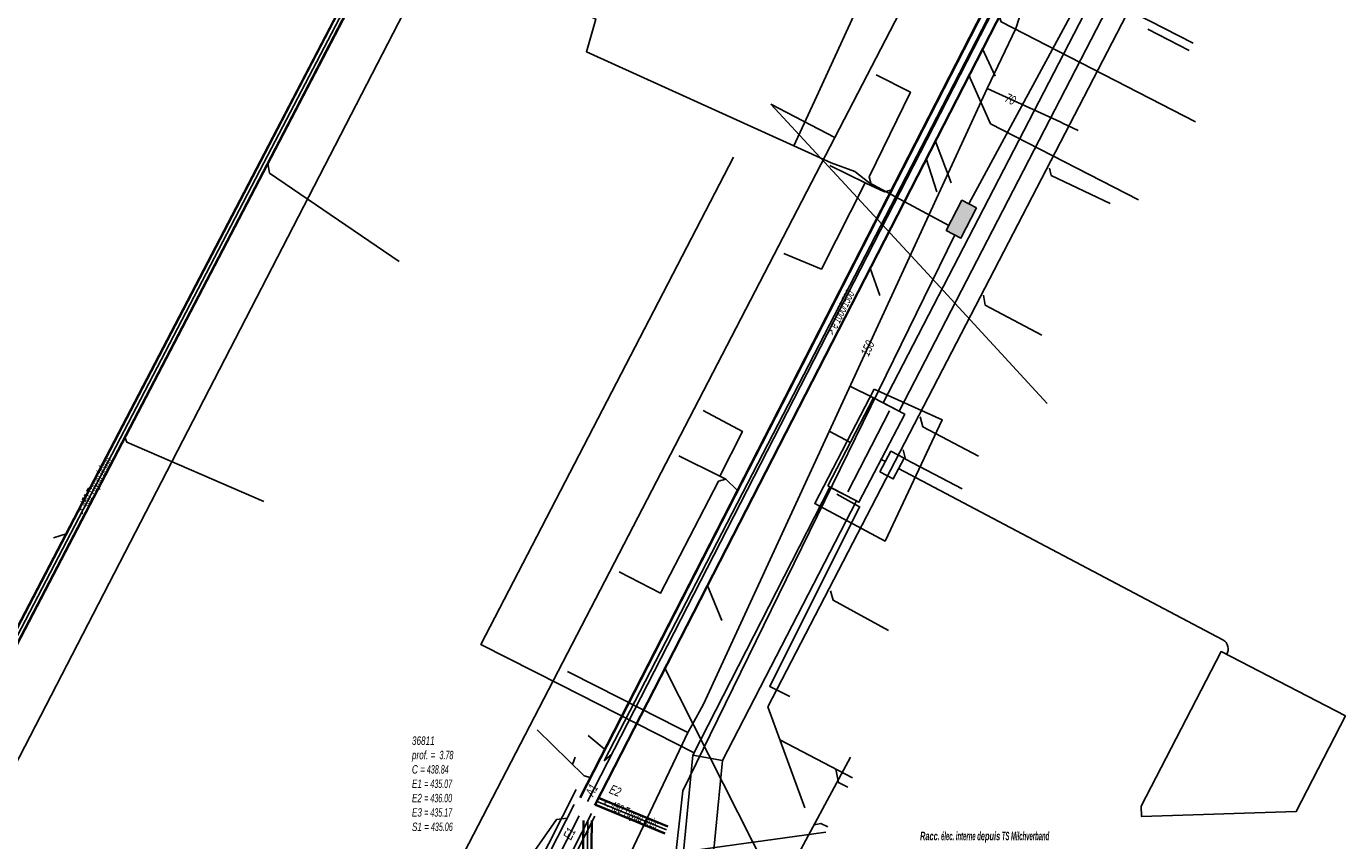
# Model space of a CAD drawing. Header units: metres. Extents: x 2695563 to 2696938, y 1260544 to 1262032.
# Tile 287 of 340: x 2696718 to 2696797, y 1261573 to 1261621. Entities that reach past the tile are written whole.
import ezdxf

# ---------------------------------------------------------------- set-up
doc = ezdxf.new("R2010")
doc.units = ezdxf.units.M
doc.header["$LTSCALE"] = 100
doc.linetypes.add('AUSGEZOGEN', pattern=[0])
for name, color, linetype in [('Eau portable_Cadastre des conduites_Conduite', 171, 'AUSGEZOGEN'), ('Eau potable_Cadastre des conduites_Conduite_Texte', 171, 'AUSGEZOGEN'), ('EU_Cadastre des conduites', 24, 'AUSGEZOGEN'), ('EU_Cadastre des conduites – Texte', 7, 'AUSGEZOGEN'), ('EU_Cadastre des conduites_Axe de tracé', 24, 'AUSGEZOGEN'), ('EU_Cadastre des conduites_Regard normalisé – Texte', 24, 'AUSGEZOGEN'), ('EU_Cadastre des conduites_Regard – Ligne de détail', 24, 'AUSGEZOGEN'), ('EU_Cadastre des conduites_Texte entrée-sortie', 24, 'AUSGEZOGEN'), ('Réseau électrique_Cadastre des conduite_Bord du tracé', 1, 'AUSGEZOGEN'), ('Réseau électrique_Cadastre des conduite_Texte libre_Texte', 1, 'AUSGEZOGEN'), ('Réseau électrique_Cadastre des conduite_Tronçon de tracé', 1, 'AUSGEZOGEN'), ('Réseau électrique_Cadastre des conduites_Ouvrage_Surface-Ligne-Point', 1, 'AUSGEZOGEN'), ('Swisscom_Cadastre des conduites_Périmètre de projet_Actif', 7, 'AUSGEZOGEN'), ('Télécommunications_SW_Cadastre des conduites_Bord du tracé', 94, 'AUSGEZOGEN'), ('Télécommunications_SW_Cadastre des conduites_Ouvrage', 94, 'AUSGEZOGEN')]:
    doc.layers.add(name, color=color, linetype=linetype)
doc.styles.add('ARIAL', font='arial.ttf')
doc.styles.add('ARIALNARROW', font='ARIALN.TTF')
pattern_1 = [(0, (2703955, 1269100), (4050, 4050), [4050, -4050]), (90, (2703955, 1269100), (-4050, 4050), [4050, -4050])]
pattern_2 = [(0, (2708005, 1273150), (6075, 6075), [6075, -6075]), (90, (2708005, 1273150), (-6075, 6075), [6075, -6075])]

# ---------------------------------------------------------------- blocks, each defined once
blk = doc.blocks.new('COMPLEXOBJECT_1480')
at = {"layer": 'EU_Cadastre des conduites_Axe de tracé', "color": 24, "linetype": 'AUSGEZOGEN', "transparency": 33554687}
blk.add_line((6720.689, 11518.046), (6750.128, 11575.842), dxfattribs=at)
for centre, radius, start, end in [((6676.008, 11544.063), 51.704, 320.62608, 329.78882), ((6675.991, 11544.089), 51.733, 311.46648, 320.61535)]:
    blk.add_arc(centre, radius, start, end, dxfattribs=at)
blk = doc.blocks.new('COMPLEXOBJECT_1481')
at = {"layer": 'EU_Cadastre des conduites_Axe de tracé', "color": 24, "linetype": 'AUSGEZOGEN', "transparency": 33554687}
blk.add_line((6720.929, 11517.922), (6749.999, 11574.954), dxfattribs=at)
for centre, radius, start, end in [((6674.977, 11544.928), 53.3, 320.6239, 329.55716), ((6674.868, 11545.007), 53.435, 311.7185, 320.63292)]:
    blk.add_arc(centre, radius, start, end, dxfattribs=at)
blk = doc.blocks.new('COMPLEXOBJECT_1482')
at = {"layer": 'EU_Cadastre des conduites_Axe de tracé', "color": 24, "linetype": 'AUSGEZOGEN', "transparency": 33554687}
blk.add_line((6721.995, 11517.371), (6751.044, 11574.396), dxfattribs=at)
for centre, radius, start, end in [((6674.333, 11545.522), 55.355, 320.56226, 329.43287), ((6674.405, 11545.438), 55.246, 311.76631, 320.58131)]:
    blk.add_arc(centre, radius, start, end, dxfattribs=at)
blk = doc.blocks.new('COMPLEXOBJECT_1483')
at = {"layer": 'EU_Cadastre des conduites_Axe de tracé', "color": 24, "linetype": 'AUSGEZOGEN', "transparency": 33554687}
blk.add_line((6722.235, 11517.247), (6751.254, 11574.251), dxfattribs=at)
for centre, radius, start, end in [((6672.301, 11547.134), 58.195, 320.61549, 329.09838), ((6672.179, 11547.201), 58.331, 312.25874, 320.64037)]:
    blk.add_arc(centre, radius, start, end, dxfattribs=at)
blk = doc.blocks.new('COMPLEXOBJECT_1539')
at = {"layer": 'EU_Cadastre des conduites', "color": 24, "linetype": 'AUSGEZOGEN', "transparency": 33554687}
blk.add_lwpolyline([(6722.86, 11520.251), (6724.198, 11522.826), (6729.666, 11533.766), (6733.344, 11540.82), (6735.685, 11545.562), (6741.441, 11556.759), (6750.307, 11574.269)], dxfattribs=at)
for centre, radius, start, end in [((6677.77, 11543.235), 50.61, 331.22203, 332.99105), ((6676.168, 11543.994), 52.38, 329.62769, 331.33727), ((6675.429, 11544.513), 53.28, 328.3487, 329.54749), ((6677.941, 11542.852), 50.27, 325.96164, 328.45787), ((6676.015, 11544.077), 52.552, 322.52514, 326.03073), ((6675.229, 11544.709), 53.56, 319.06076, 322.50085), ((6675.486, 11544.528), 53.247, 315.26612, 319.02586), ((6695.337, 11523.413), 24.306, 309.55876, 317.69044)]:
    blk.add_arc(centre, radius, start, end, dxfattribs=at)
blk = doc.blocks.new('COMPLEXOBJECT_1895')
at = {"layer": 'Réseau électrique_Cadastre des conduite_Tronçon de tracé', "color": 1, "linetype": 'AUSGEZOGEN', "transparency": 33554687}
blk.add_line((6788.993, 11584.838), (6769.501, 11595.128), dxfattribs=at)
blk.add_arc((6788.67, 11584.285), 0.641, 328.93283, 59.74886, dxfattribs=at)

msp = doc.modelspace()

# ---------------------------------------------------------------- hatches: boundary and pattern name
at = {"layer": 'Réseau électrique_Cadastre des conduite_Bord du tracé', "lineweight": 18, "transparency": 33554687}
h = msp.add_hatch(dxfattribs=at)
h.set_pattern_fill('MUSTER', color=1, scale=6075, style=0, pattern_type=2)
h.set_pattern_definition(pattern_2)
h.paths.add_polyline_path([(2696787.941, 1261634.491), (2696769.552, 1261598.878), (2696770.499, 1261598.385), (2696788.885, 1261633.991)], flags=0)
h = msp.add_hatch(dxfattribs=at)
h.set_pattern_fill('MUSTER', color=1, scale=6075, style=0, pattern_type=2)
h.set_pattern_definition(pattern_2)
h.paths.add_polyline_path([(2696759.892, 1261577.402), (2696767.941, 1261592.998), (2696766.34, 1261593.82), (2696758.111, 1261577.712)], flags=0)
h = msp.add_hatch(dxfattribs=at)
h.set_pattern_fill('MUSTER', color=1, scale=6075, style=0, pattern_type=2)
h.set_pattern_definition(pattern_2)
h.paths.add_polyline_path([(2696758.074, 1261558.664), (2696759.892, 1261577.402), (2696758.111, 1261577.712), (2696756.282, 1261558.838)], flags=0)
at = {"layer": 'Réseau électrique_Cadastre des conduites_Ouvrage_Surface-Ligne-Point', "lineweight": 18, "transparency": 33554687}
h = msp.add_hatch(dxfattribs=at)
h.set_pattern_fill('MUSTER', color=1, scale=4050, style=0, pattern_type=2)
h.set_pattern_definition(pattern_1)
h.paths.add_polyline_path([(2696766.213, 1261593.892), (2696768.088, 1261592.915), (2696770.845, 1261598.204), (2696768.971, 1261599.181)], flags=0)
h = msp.add_hatch(dxfattribs=at)
h.set_pattern_fill('MUSTER', color=1, scale=4050, style=0, pattern_type=2)
h.set_pattern_definition(pattern_1)
h.paths.add_polyline_path([(2696769.349, 1261594.74), (2696770.145, 1261594.319), (2696770.798, 1261595.557), (2696770.002, 1261595.978)], flags=0)
h = msp.add_hatch(dxfattribs=at)
h.set_pattern_fill('MUSTER', color=1, scale=4050, style=0, pattern_type=2)
h.set_pattern_definition(pattern_1)
h.paths.add_polyline_path([(2696797.331, 1261580.073), (2696789.844, 1261583.943), (2696785.039, 1261574.648), (2696785.065, 1261574.041), (2696794.366, 1261574.337)], flags=0)
at = {"layer": 'Swisscom_Cadastre des conduites_Périmètre de projet_Actif', "transparency": 33554687}
h = msp.add_hatch(dxfattribs=at)
h.set_pattern_fill('MUSTER', color=94, scale=7500, style=0, pattern_type=2)
h.set_pattern_definition([(0, (2710855, 1276000), (7500, 7500), [7500, -7500]), (90, (2710855, 1276000), (-7500, 7500), [7500, -7500])])
h.paths.add_polyline_path([(2696768.999, 1261599.706), (2696765.429, 1261592.831), (2696769.66, 1261590.583), (2696773.097, 1261597.855)], flags=0)
at = {"layer": 'Télécommunications_SW_Cadastre des conduites_Ouvrage', "transparency": 33554687}
msp.add_hatch(color=7, dxfattribs=at).paths.add_polyline_path([(2696775.162, 1261610.599), (2696774.274, 1261611.058), (2696773.331, 1261609.238), (2696774.219, 1261608.778)])

# ---------------------------------------------------------------- linework, layer by layer
at = {"layer": 'Eau portable_Cadastre des conduites_Conduite', "color": 7, "linetype": 'AUSGEZOGEN', "transparency": 33554687}
for points in [[(2696787.38, 1261651.75), (2696786.548, 1261648.951), (2696785.053, 1261643.919), (2696784.6, 1261642.579), (2696779.441, 1261627.327), (2696779.09, 1261626.29), (2696778.866, 1261625.592), (2696778.732, 1261625.175), (2696777.51, 1261621.37), (2696775.8, 1261617.77), (2696769.485, 1261604.076), (2696758.744, 1261580.784), (2696758.042, 1261579.503), (2696757.81, 1261579.08), (2696757.491, 1261578.41), (2696756.121, 1261575.53), (2696752.2, 1261567.285), (2696752.05, 1261566.97)], [(2696679.362, 1261503.631), (2696690.871, 1261525.884), (2696712.253, 1261567.225), (2696742.95, 1261626.61), (2696744.61, 1261629.82), (2696745.23, 1261631.01), (2696743.095, 1261632.107)], [(2696775.8, 1261617.77), (2696780.171, 1261615.756), (2696780.402, 1261615.65), (2696780.584, 1261615.566), (2696781.27, 1261615.25)], [(2696750.579, 1261582.75), (2696752.35, 1261581.851), (2696757.239, 1261579.37), (2696757.81, 1261579.08)]]:
    msp.add_lwpolyline(points, dxfattribs=at)
at = {"layer": 'EU_Cadastre des conduites', "linetype": 'AUSGEZOGEN', "transparency": 33554687}
for p, q in [((2696732.105, 1261613.408), (2696749.397, 1261646.569)), ((2696732.125, 1261613.398), (2696749.416, 1261646.559)), ((2696732.144, 1261613.388), (2696749.436, 1261646.549)), ((2696732.504, 1261613.2), (2696749.796, 1261646.361)), ((2696732.523, 1261613.19), (2696749.816, 1261646.351)), ((2696732.543, 1261613.18), (2696749.835, 1261646.341)), ((2696751.318, 1261575.181), (2696786.702, 1261644.188)), ((2696751.336, 1261575.172), (2696786.72, 1261644.179)), ((2696751.354, 1261575.163), (2696786.738, 1261644.17)), ((2696752.208, 1261574.725), (2696787.592, 1261643.732)), ((2696752.226, 1261574.716), (2696787.61, 1261643.723)), ((2696752.244, 1261574.707), (2696787.628, 1261643.714)), ((2696711.017, 1261572.985), (2696732.105, 1261613.408)), ((2696711.037, 1261572.975), (2696732.125, 1261613.398)), ((2696711.056, 1261572.965), (2696732.144, 1261613.388)), ((2696711.416, 1261572.777), (2696732.504, 1261613.2)), ((2696711.435, 1261572.767), (2696732.523, 1261613.19)), ((2696711.455, 1261572.757), (2696732.543, 1261613.18)), ((2696756.427, 1261573), (2696752.256, 1261574.714)), ((2696756.435, 1261573.021), (2696752.264, 1261574.735)), ((2696756.444, 1261573.042), (2696752.273, 1261574.756)), ((2696756.598, 1261573.416), (2696752.427, 1261575.13)), ((2696756.607, 1261573.437), (2696752.436, 1261575.151)), ((2696756.615, 1261573.458), (2696752.444, 1261575.172)), ((2696751.047, 1261538.444), (2696751.526, 1261573.8)), ((2696751.067, 1261538.443), (2696751.546, 1261573.799)), ((2696751.087, 1261538.443), (2696751.566, 1261573.799)), ((2696751.547, 1261538.437), (2696752.026, 1261573.793)), ((2696751.567, 1261538.437), (2696752.046, 1261573.793)), ((2696751.587, 1261538.436), (2696752.066, 1261573.792))]:
    msp.add_line(p, q, dxfattribs=at)
at = {"layer": 'EU_Cadastre des conduites', "color": 255, "transparency": 33554687}
for p, q in [((2696732.324, 1261613.294), (2696749.616, 1261646.455)), ((2696751.781, 1261574.944), (2696787.165, 1261643.951)), ((2696711.236, 1261572.871), (2696732.324, 1261613.294)), ((2696756.521, 1261573.229), (2696752.35, 1261574.943)), ((2696751.317, 1261538.44), (2696751.796, 1261573.796))]:
    msp.add_line(p, q, dxfattribs=at)
at = {"layer": 'EU_Cadastre des conduites', "color": 24, "linetype": 'AUSGEZOGEN', "transparency": 33554687}
for p, q in [((2696762.619, 1261580.614), (2696788.23, 1261630.066)), ((2696785.443, 1261621.328), (2696787.933, 1261620.04)), ((2696776.265, 1261618.514), (2696775.511, 1261620.157)), ((2696775.986, 1261615.652), (2696774.698, 1261618.569)), ((2696772.759, 1261616.051), (2696773.145, 1261616.606)), ((2696784.895, 1261611.078), (2696775.996, 1261615.647)), ((2696773.62, 1261612.094), (2696772.669, 1261614.642)), ((2696772.778, 1261611.551), (2696772.13, 1261613.572)), ((2696769.353, 1261605.338), (2696768.754, 1261606.966)), ((2696719.689, 1261590.774), (2696720.461, 1261591.02)), ((2696759.844, 1261585.806), (2696758.965, 1261587.958)), ((2696763.23, 1261569.52), (2696756.404, 1261582.977)), ((2696764.828, 1261574.548), (2696762.619, 1261580.615)), ((2696751.811, 1261578.906), (2696752.772, 1261578.098)), ((2696767.7, 1261576.357), (2696763.373, 1261578.626)), ((2696752.779, 1261577.381), (2696753.254, 1261577.803)), ((2696751.043, 1261577.596), (2696750.873, 1261577.152)), ((2696767.582, 1261577.603), (2696763.23, 1261569.52))]:
    msp.add_line(p, q, dxfattribs=at)
for points in [[(2696788.309, 1261615.762), (2696776.635, 1261621.767), (2696776.515, 1261622.127)], [(2696788.171, 1261620.486), (2696784.684, 1261622.266), (2696784.579, 1261622.735)], [(2696769.12, 1261618.58), (2696771.18, 1261617.54), (2696768.71, 1261612.46), (2696768.847, 1261611.923)], [(2696740.463, 1261607.366), (2696732.665, 1261612.681), (2696732.577, 1261613.285)], [(2696766.33, 1261613.14), (2696768.468, 1261612.106), (2696768.847, 1261611.923), (2696769.62, 1261611.55), (2696770.01, 1261611.65)], [(2696783.178, 1261610.863), (2696779.64, 1261612.548), (2696779.531, 1261612.977)], [(2696763.58, 1261607.85), (2696765.83, 1261606.92), (2696768.468, 1261612.106)], [(2696779.08, 1261602.958), (2696775.677, 1261604.753), (2696775.576, 1261605.344)], [(2696758.72, 1261598.43), (2696761.09, 1261597.17), (2696759.722, 1261594.484)], [(2696775.282, 1261595.682), (2696771.928, 1261597.446), (2696771.775, 1261598.034)], [(2696732.34, 1261592.965), (2696724.096, 1261596.514), (2696723.981, 1261596.825)], [(2696774.287, 1261593.723), (2696770.89, 1261595.5), (2696770.748, 1261596.055)], [(2696757.27, 1261595.71), (2696759.722, 1261594.484), (2696760.094, 1261594.298), (2696760.748, 1261593.668)], [(2696753.68, 1261588.73), (2696756.16, 1261587.45), (2696759.65, 1261594.17), (2696760.094, 1261594.298)], [(2696769.874, 1261585.211), (2696766.535, 1261587.026), (2696766.379, 1261587.591)], [(2696748.76, 1261579.25), (2696751.578, 1261576.475), (2696751.939, 1261576.382)], [(2696767.413, 1261575.804), (2696766.865, 1261576.07), (2696766.705, 1261576.881)], [(2696742.11, 1261566.44), (2696744.09, 1261565.52), (2696749.908, 1261573.85), (2696750.549, 1261573.93)], [(2696766.222, 1261573.416), (2696765.801, 1261573.621), (2696765.408, 1261573.543)]]:
    msp.add_lwpolyline(points, dxfattribs=at)
at = {"layer": 'EU_Cadastre des conduites_Regard – Ligne de détail', "color": 24, "linetype": 'AUSGEZOGEN', "transparency": 33554687}
for p, q in [((2696772.759, 1261616.051), (2696783.727, 1261637.261)), ((2696752.779, 1261577.381), (2696772.759, 1261616.051))]:
    msp.add_line(p, q, dxfattribs=at)
at = {"layer": 'Réseau électrique_Cadastre des conduite_Bord du tracé', "color": 1, "linetype": 'AUSGEZOGEN', "transparency": 33554687}
for points in [[(2696787.941, 1261634.491), (2696769.552, 1261598.878), (2696770.499, 1261598.385), (2696788.885, 1261633.991), (2696787.941, 1261634.491)], [(2696759.892, 1261577.402), (2696767.941, 1261592.998), (2696766.34, 1261593.82), (2696758.111, 1261577.712), (2696759.892, 1261577.402)], [(2696758.074, 1261558.664), (2696759.892, 1261577.402), (2696758.111, 1261577.712), (2696756.282, 1261558.838), (2696758.074, 1261558.664)]]:
    msp.add_lwpolyline(points, close=True, dxfattribs=at)
at = {"layer": 'Réseau électrique_Cadastre des conduite_Tronçon de tracé', "color": 1, "linetype": 'AUSGEZOGEN', "transparency": 33554687}
for p, q in [((2696766.644, 1261614.827), (2696762.785, 1261616.829)), ((2696762.785, 1261616.829), (2696772.716, 1261606.112)), ((2696743.354, 1261569.922), (2696766.644, 1261614.827)), ((2696768.971, 1261599.181), (2696767.551, 1261599.883)), ((2696767.576, 1261596.507), (2696766.308, 1261597.187)), ((2696769.676, 1261595.359), (2696769.429, 1261595.489)), ((2696758.189, 1261577.865), (2696750.159, 1261581.939))]:
    msp.add_line(p, q, dxfattribs=at)
for points in [[(2696766.644, 1261614.827), (2696780.487, 1261641.518), (2696777.129, 1261643.164)], [(2696750.159, 1261581.939), (2696745.374, 1261584.367), (2696760.548, 1261613.641)]]:
    msp.add_lwpolyline(points, dxfattribs=at)
at = {"layer": 'Réseau électrique_Cadastre des conduites_Ouvrage_Surface-Ligne-Point', "color": 1, "linetype": 'AUSGEZOGEN', "transparency": 33554687}
for p, q in [((2696772.716, 1261606.112), (2696779.396, 1261598.839)), ((2696767.421, 1261593.545), (2696769.934, 1261598.397)), ((2696755.672, 1261571.659), (2696766.1, 1261573.101))]:
    msp.add_line(p, q, dxfattribs=at)
for points in [[(2696766.213, 1261593.892), (2696768.088, 1261592.915), (2696770.845, 1261598.204), (2696768.971, 1261599.181), (2696766.213, 1261593.892)], [(2696769.349, 1261594.74), (2696770.145, 1261594.319), (2696770.798, 1261595.557), (2696770.002, 1261595.978), (2696769.349, 1261594.74)], [(2696797.331, 1261580.073), (2696789.844, 1261583.943), (2696785.039, 1261574.648), (2696785.065, 1261574.041), (2696794.366, 1261574.337), (2696797.331, 1261580.073)]]:
    msp.add_lwpolyline(points, close=True, dxfattribs=at)
at = {"layer": 'Swisscom_Cadastre des conduites_Périmètre de projet_Actif', "color": 94, "linetype": 'AUSGEZOGEN', "transparency": 33554687}
msp.add_lwpolyline([(2696768.999, 1261599.706), (2696765.429, 1261592.831), (2696769.66, 1261590.583), (2696773.097, 1261597.855), (2696768.999, 1261599.706)], close=True, dxfattribs=at)
at = {"layer": 'Télécommunications_SW_Cadastre des conduites_Bord du tracé', "color": 94, "linetype": 'AUSGEZOGEN', "transparency": 33554687}
for points in [[(2696791.986, 1261666.707), (2696793.05, 1261647.61), (2696790.423, 1261639.918), (2696774.701, 1261610.837)], [(2696764.183, 1261614.315), (2696751.712, 1261619.972), (2696752.276, 1261621.932), (2696751.003, 1261622.553), (2696732.6, 1261631.958), (2696728.2, 1261634.041)], [(2696764.183, 1261614.315), (2696765.539, 1261617.272), (2696768, 1261622.64)], [(2696764.183, 1261614.315), (2696766.424, 1261613.299), (2696767.845, 1261612.781), (2696768.683, 1261612.117), (2696773.489, 1261609.543)], [(2696773.848, 1261608.97), (2696759.148, 1261578.948), (2696757.504, 1261575.578), (2696752.748, 1261532.87)], [(2696763.93, 1261581.241), (2696762.731, 1261581.84), (2696768.13, 1261592.64), (2696766.77, 1261593.39)]]:
    msp.add_lwpolyline(points, dxfattribs=at)
at = {"layer": 'Télécommunications_SW_Cadastre des conduites_Ouvrage', "color": 94, "transparency": 33554687}
msp.add_lwpolyline([(2696775.162, 1261610.599), (2696774.274, 1261611.058), (2696773.331, 1261609.238), (2696774.219, 1261608.778), (2696775.162, 1261610.599)], close=True, dxfattribs=at)

# ---------------------------------------------------------------- block references
at = {"layer": 'EU_Cadastre des conduites', "color": 24, "linetype": 'AUSGEZOGEN', "lineweight": -3, "transparency": 33554687}
msp.add_blockref('COMPLEXOBJECT_1539', (2690000.97, 1249999.81), dxfattribs=at)
at = {"layer": 'EU_Cadastre des conduites_Axe de tracé', "color": 24, "linetype": 'AUSGEZOGEN', "lineweight": -3, "transparency": 33554687}
for name in ['COMPLEXOBJECT_1480', 'COMPLEXOBJECT_1481', 'COMPLEXOBJECT_1482', 'COMPLEXOBJECT_1483']:
    msp.add_blockref(name, (2690000.97, 1249999.81), dxfattribs=at)
at = {"layer": 'Réseau électrique_Cadastre des conduite_Tronçon de tracé', "color": 1, "linetype": 'AUSGEZOGEN', "lineweight": -3, "transparency": 33554687}
msp.add_blockref('COMPLEXOBJECT_1895', (2690000.97, 1249999.81), dxfattribs=at)

# ---------------------------------------------------------------- texts
at = {"layer": 'Eau potable_Cadastre des conduites_Conduite_Texte', "color": 7, "transparency": 33554687, "char_height": 0.55426, "attachment_point": 5, "style": 'ARIAL'}
for s, insert, width, rotation in [('\\A1;{\\fArial|i1|b0;\\H0.554263;\\W0.700000;\\C7;70}\\P', (2696777.189, 1261617.124), 0.80179, 335.2644), ('\\A1;{\\fArial|i1|b0;\\H0.554263;\\W0.700000;\\C7;150}\\P', (2696768.608, 1261602.162), 1.10014, 65.2428)]:
    msp.add_mtext(s, dxfattribs=dict(at, insert=insert, width=width, rotation=rotation))
at = {"layer": 'EU_Cadastre des conduites – Texte', "color": 24, "transparency": 33554687, "char_height": 0.55705, "width": 6, "attachment_point": 5, "style": 'ARIAL'}
for s, insert, rotation in [('\\A1;{\\fArial|i1|b0;\\H0.557054;\\W0.700000;\\C24;> \\W0.490000;e 1000/1500}\\P', (2696766.951, 1261604.299), 63.747), ('\\A1;{\\fArial|b0|i1|c0|p34;\\W0.7;> \\W0.49;450 Tuyau béton}', (2696722.204, 1261593.868), 62.1675), ('\\A1;{\\fArial|b0|i1|c0|p34;\\W0.7;< \\W0.49;450 Tuyau grès}', (2696754.356, 1261574.139), 337.0527)]:
    msp.add_mtext(s, dxfattribs=dict(at, insert=insert, rotation=rotation))
at = {"layer": 'EU_Cadastre des conduites_Regard normalisé – Texte', "color": 24, "transparency": 33554687, "insert": (2696741.23, 1261578.845), "char_height": 0.50641, "width": 2.83188, "attachment_point": 1, "line_spacing_factor": 1.024096, "style": 'ARIAL'}
msp.add_mtext('\\A1;{\\fArial|b0|i1|c0|p34;\\W0.69464;36811}\\P{\\fArial|b0|i1|c0|p34;\\H0.99721x;\\W0.69464;prof. = \\W0.48625; 3.78}\\P{\\fArial|b0|i1|c0|p34;\\H0.99721x;\\W0.69464;C =\\W0.48625; 438.84}\\P{\\fArial|b0|i1|c0|p34;\\H0.99721x;\\W0.69464;E1 \\W0.48625;= 435.07}\\P{\\fArial|b0|i1|c0|p34;\\H0.99721x;\\W0.69464;E2 \\W0.48625;= 436.00}\\P{\\fArial|b0|i1|c0|p34;\\H0.99721x;\\W0.69464;E3 \\W0.48625;= 435.17}\\P{\\fArial|b0|i1|c0|p34;\\H0.99721x;\\W0.69464;S1 =\\W0.48625; 435.06}', dxfattribs=at)
at = {"layer": 'EU_Cadastre des conduites_Texte entrée-sortie', "color": 24, "transparency": 33554687, "char_height": 0.55705, "attachment_point": 7, "style": 'ARIAL'}
for s, insert, width, rotation in [('\\A1;{\\fArial|i1|b0;\\H0.557054;\\W0.700000;\\C24;A1}\\P', (2696752.122, 1261575.194), 0.85544, 62.8533), ('\\A1;{\\fArial|i1|b0;\\H0.557054;\\W0.700000;\\C24;E2}\\P', (2696753.037, 1261575.456), 0.86376, 337.6602), ('\\A1;{\\fArial|i1|b0;\\H0.557054;\\W0.700000;\\C24;E1}\\P', (2696750.788, 1261572.581), 0.85544, 63.144)]:
    msp.add_mtext(s, dxfattribs=dict(at, insert=insert, width=width, rotation=rotation))
at = {"layer": 'Réseau électrique_Cadastre des conduite_Texte libre_Texte', "color": 1, "transparency": 33554687, "insert": (2696775.641, 1261572.786), "char_height": 0.5075, "width": 12, "attachment_point": 5, "style": 'ARIALNARROW'}
msp.add_mtext('\\A1;{\\fArial Narrow|b1|i1|c0|p34;\\W0.7;Racc\\W0.49;. élec. interne d\\W0.7;epuis\\W0.49; TS Milchverband}', dxfattribs=at)

doc.saveas('drawing.dxf')
